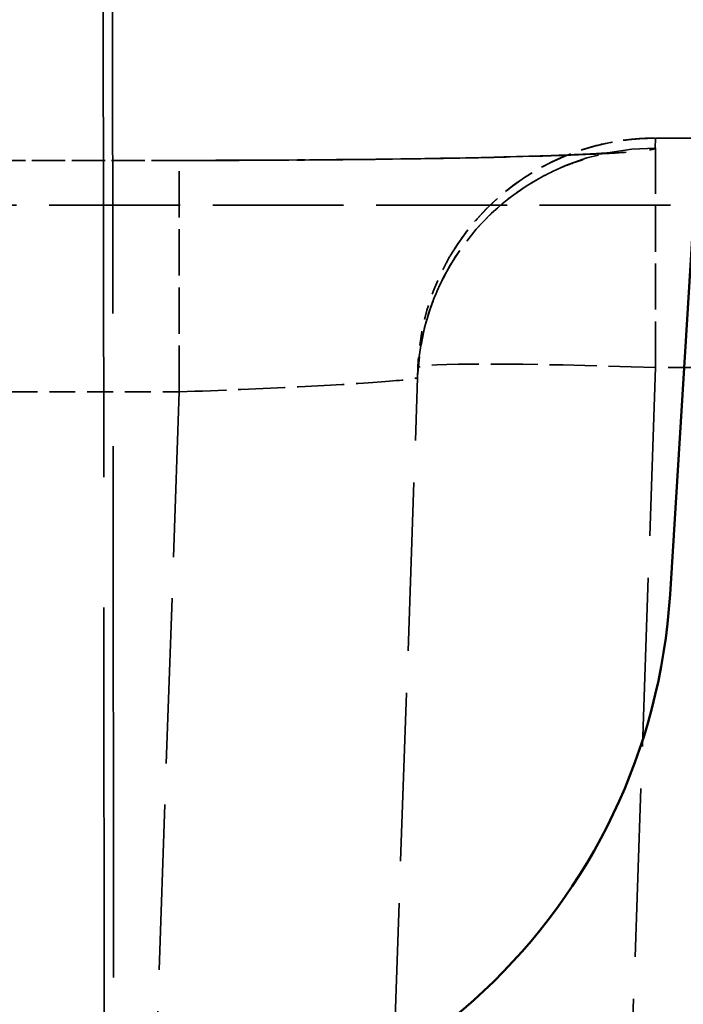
# Model space of a CAD drawing. Header units: millimetres. Extents: x 3367 to 6255, y 2001 to 4216.
# Tile 142 of 656: x 3671.12 to 3676.7, y 2682.93 to 2691.22. Entities that reach past the tile are written whole.
import ezdxf

# ---------------------------------------------------------------- set-up
doc = ezdxf.new("R2010")
doc.units = ezdxf.units.MM
doc.linetypes.add('DASHED', pattern=[0.2067, 0.1654, -0.0413])
for name, color, linetype, lineweight in [('Sichtbare Kanten(DIN)', 7, 'Continuous', 50), ('Verdeckte Kanten(DIN)', 7, 'DASHED', 35), ('Verdeckte tangentiale Kanten(DIN)', 7, 'DASHED', 35)]:
    doc.layers.add(name, color=color, linetype=linetype, lineweight=lineweight)

msp = doc.modelspace()

# ---------------------------------------------------------------- linework, layer by layer
at = {"layer": 'Sichtbare Kanten(DIN)'}
msp.add_line((3676.58765, 2686.37963), (3677.90671, 2707.68855), dxfattribs=at)
msp.add_arc((3671.5972, 2686.68855), 5, 183.542195, 356.457805, dxfattribs=at)
at = {"layer": 'Verdeckte Kanten(DIN)', "ltscale": 1.891956}
msp.add_line((3678.94959, 2690.21995), (3676.46618, 2690.21995), dxfattribs=at)
at = {"layer": 'Verdeckte Kanten(DIN)', "ltscale": 1.419541}
msp.add_line((3672.46086, 2690.03257), (3670.59751, 2690.03257), dxfattribs=at)
at = {"layer": 'Verdeckte Kanten(DIN)', "ltscale": 6.651665}
msp.add_line((3679.34141, 2689.65587), (3670.61067, 2689.65587), dxfattribs=at)
at = {"layer": 'Verdeckte Kanten(DIN)', "ltscale": 8.570876}
msp.add_line((3674.07503, 2677.05365), (3674.4674, 2688.28975), dxfattribs=at)
at = {"layer": 'Verdeckte Kanten(DIN)', "ltscale": 0.744945}
msp.add_ellipse((3676.46618, 2688.21995), major_axis=(-1.99878, 0.0698), ratio=0.9996569, start_param=5.7942329, end_param=6.2831853, dxfattribs=at)
at = {"layer": 'Verdeckte Kanten(DIN)', "ltscale": 0.02542}
msp.add_ellipse((3676.46329, 2688.13718), major_axis=(-1.99878, 0.0698), ratio=0.9996569, start_param=6.2664373, end_param=6.2831853, dxfattribs=at)
at = {"layer": 'Verdeckte Kanten(DIN)', "ltscale": 1.597771}
msp.add_open_spline([(3674.73439, 2689.22008), (3674.73439, 2689.22008), (3674.7344, 2689.2201), (3674.73445, 2689.22019), (3674.7345, 2689.22027), (3674.73463, 2689.22049), (3674.73471, 2689.22064), (3674.73494, 2689.22104), (3674.7351, 2689.22131), (3674.73554, 2689.22207), (3674.73585, 2689.2226), (3674.73676, 2689.22418), (3674.73741, 2689.22528), (3674.73955, 2689.22896), (3674.7411, 2689.23161), (3674.74698, 2689.24158), (3674.75141, 2689.249), (3674.76933, 2689.27854), (3674.78329, 2689.30059), (3674.84084, 2689.38765), (3674.88802, 2689.45069), (3675.06638, 2689.66195), (3675.21865, 2689.79551), (3675.56308, 2690.01691), (3675.76176, 2690.1036), (3676.04723, 2690.17708), (3676.12942, 2690.1929), (3676.25417, 2690.20898), (3676.2964, 2690.21307), (3676.37042, 2690.21786), (3676.4022, 2690.21915), (3676.43994, 2690.21977), (3676.44589, 2690.21984), (3676.45632, 2690.21992), (3676.46079, 2690.21993), (3676.46547, 2690.21994), (3676.46568, 2690.21994), (3676.46596, 2690.21994), (3676.46604, 2690.21994), (3676.46612, 2690.21994)], degree=3, knots=[0, 0, 0, 0, 0.00005037, 0.00005037, 0.0001178, 0.0001178, 0.00019976, 0.00019976, 0.00032149, 0.00032149, 0.00052934, 0.00052934, 0.00093909, 0.00093909, 0.00188357, 0.00188357, 0.00449759, 0.00449759, 0.01233498, 0.01233498, 0.03587192, 0.03587192, 0.09529833, 0.09529833, 0.15871683, 0.15871683, 0.1837322, 0.1837322, 0.19644907, 0.19644907, 0.20598474, 0.20598474, 0.20777218, 0.20777218, 0.20911275, 0.20911275, 0.20917559, 0.20917559, 0.20919915, 0.20919915, 0.20919915, 0.20919915], dxfattribs=at)
at = {"layer": 'Verdeckte Kanten(DIN)', "ltscale": 6.39778}
msp.add_open_spline([(3672.46086, 2690.03255), (3672.87161, 2690.03255), (3673.28724, 2690.03429), (3674.07244, 2690.04093), (3674.45088, 2690.04599), (3675.11051, 2690.0586), (3675.40196, 2690.06629), (3675.74055, 2690.07852), (3675.83715, 2690.08264), (3675.98985, 2690.09036), (3676.0493, 2690.09406), (3676.11799, 2690.09917), (3676.13699, 2690.10107), (3676.13699, 2690.10107), (3676.13684, 2690.10105), (3676.13402, 2690.10074), (3676.12129, 2690.09945), (3676.07535, 2690.09193), (3676.05506, 2690.08835), (3675.99648, 2690.07636), (3675.95347, 2690.06643), (3675.86187, 2690.04082), (3675.81337, 2690.02543), (3675.69698, 2689.98283), (3675.62752, 2689.95299), (3675.45473, 2689.86606), (3675.352, 2689.80237), (3675.1136, 2689.62252), (3674.9837, 2689.49363), (3674.74835, 2689.18615), (3674.6468, 2688.99912), (3674.51412, 2688.62286), (3674.47591, 2688.43144), (3674.46596, 2688.24043)], degree=3, knots=[0, 0, 0, 0, 0.12322657, 0.12322657, 0.2478768, 0.2478768, 0.37036733, 0.37036733, 0.42877247, 0.42877247, 0.48231925, 0.48231925, 0.52201311, 0.52201311, 0.52548985, 0.52548985, 0.55310577, 0.55310577, 0.56706146, 0.56706146, 0.58561673, 0.58561673, 0.6028872, 0.6028872, 0.6264663, 0.6264663, 0.66284527, 0.66284527, 0.71696234, 0.71696234, 0.77939735, 0.77939735, 0.83685559, 0.83685559, 0.83685559, 0.83685559], dxfattribs=at)
at = {"layer": 'Verdeckte tangentiale Kanten(DIN)', "ltscale": 26.50209}
msp.add_line((3671.81094, 2702.706), (3671.85072, 2661.62742), dxfattribs=at)
at = {"layer": 'Verdeckte tangentiale Kanten(DIN)', "ltscale": 27.030689}
msp.add_line((3671.92962, 2660.80808), (3671.88921, 2702.706), dxfattribs=at)
at = {"layer": 'Verdeckte tangentiale Kanten(DIN)', "ltscale": 2.408932}
msp.add_line((3676.46329, 2690.1365), (3676.46618, 2690.21927), dxfattribs=at)
at = {"layer": 'Verdeckte tangentiale Kanten(DIN)', "ltscale": 2.340223}
msp.add_line((3676.46618, 2688.28975), (3676.46618, 2690.21995), dxfattribs=at)
at = {"layer": 'Verdeckte tangentiale Kanten(DIN)', "ltscale": 1.891956}
for p, q in [((3676.46618, 2690.21927), (3678.94959, 2690.21927)), ((3678.94959, 2688.28975), (3676.46618, 2688.28975))]:
    msp.add_line(p, q, dxfattribs=at)
at = {"layer": 'Verdeckte tangentiale Kanten(DIN)', "ltscale": 1.419505}
msp.add_line((3670.59756, 2690.03188), (3672.46086, 2690.03188), dxfattribs=at)
at = {"layer": 'Verdeckte tangentiale Kanten(DIN)', "ltscale": 2.35352}
msp.add_line((3672.46086, 2688.08492), (3672.46086, 2690.03257), dxfattribs=at)
at = {"layer": 'Verdeckte tangentiale Kanten(DIN)', "ltscale": 6.651074}
msp.add_line((3679.34063, 2689.65656), (3670.61067, 2689.65656), dxfattribs=at)
at = {"layer": 'Verdeckte tangentiale Kanten(DIN)', "ltscale": 8.570876}
msp.add_line((3676.46618, 2688.28975), (3676.07381, 2677.05365), dxfattribs=at)
at = {"layer": 'Verdeckte tangentiale Kanten(DIN)', "ltscale": 1.315906}
msp.add_line((3670.73354, 2688.08492), (3672.46086, 2688.08492), dxfattribs=at)
at = {"layer": 'Verdeckte tangentiale Kanten(DIN)', "ltscale": 8.40574}
msp.add_line((3672.46086, 2688.08492), (3672.07594, 2677.06238), dxfattribs=at)
at = {"layer": 'Verdeckte tangentiale Kanten(DIN)', "ltscale": 1.595197}
msp.add_ellipse((3676.46618, 2688.21995), major_axis=(1.99878, -0.0698), ratio=0.9996569, start_param=1.6056909, end_param=2.6526403, dxfattribs=at)
at = {"layer": 'Verdeckte tangentiale Kanten(DIN)', "ltscale": 2.314722}
msp.add_ellipse((3676.46329, 2688.13718), major_axis=(-1.99878, 0.0698), ratio=0.9996569, start_param=4.7472836, end_param=6.2664373, dxfattribs=at)
at = {"layer": 'Verdeckte tangentiale Kanten(DIN)', "ltscale": 2.391557}
msp.add_ellipse((3676.46618, 2688.21995), major_axis=(-1.99878, 0.0698), ratio=0.0348783, start_param=4.713607, end_param=6.2831853, dxfattribs=at)
at = {"layer": 'Verdeckte tangentiale Kanten(DIN)', "ltscale": 24.834347}
msp.add_open_spline([(3670.29481, 2702.72349), (3670.50303, 2702.57286), (3670.71125, 2702.42227), (3670.91998, 2702.27249), (3671.13804, 2702.11602), (3671.35666, 2701.96044), (3671.57567, 2701.80552), (3672.01366, 2701.49572), (3672.45324, 2701.18853), (3672.89443, 2700.88401), (3673.77673, 2700.27501), (3674.66542, 2699.67663), (3675.55964, 2699.08772), (3677.34847, 2697.90966), (3679.1594, 2696.7695), (3680.98675, 2695.65856), (3682.81495, 2694.54711), (3684.6596, 2693.46493), (3686.51582, 2692.40245), (3688.1187, 2691.48498), (3689.73022, 2690.58222), (3691.34766, 2689.68847), (3691.60316, 2689.54729), (3691.8588, 2689.40635), (3692.11456, 2689.26562), (3693.54433, 2688.4789), (3694.97792, 2687.69894), (3696.41241, 2686.92073), (3696.85854, 2686.67871), (3697.30476, 2686.43683), (3697.751, 2686.19493), (3699.63192, 2685.17533), (3701.51339, 2684.15551), (3703.38153, 2683.11508), (3704.27842, 2682.61557), (3705.1722, 2682.11129), (3706.06252, 2681.5997), (3706.09977, 2681.57829), (3706.13702, 2681.55687), (3706.17427, 2681.53544), (3707.09916, 2681.00321), (3708.0256, 2680.46036), (3708.94236, 2679.91253), (3709.40247, 2679.63758), (3709.86015, 2679.36139), (3710.31602, 2679.0835), (3710.77295, 2678.80497), (3711.22808, 2678.52473), (3711.68214, 2678.24217), (3712.13578, 2677.95988), (3712.58835, 2677.67526), (3713.04024, 2677.38814), (3713.26565, 2677.24492), (3713.49089, 2677.10107), (3713.71615, 2676.95623), (3713.94098, 2676.81166), (3714.16582, 2676.6661), (3714.38979, 2676.52105)], degree=3, knots=[23.9065712, 23.9065712, 23.9065712, 23.9065712, 24.6744157, 24.6744157, 24.6744157, 25.47657, 25.47657, 25.47657, 27.0807016, 27.0807016, 27.0807016, 30.2887276, 30.2887276, 30.2887276, 36.7061776, 36.7061776, 36.7061776, 43.1266107, 43.1266107, 43.1266107, 48.6707596, 48.6707596, 48.6707596, 49.5465464, 49.5465464, 49.5465464, 54.4424487, 54.4424487, 54.4424487, 55.9650708, 55.9650708, 55.9650708, 62.3829253, 62.3829253, 62.3829253, 65.464099, 65.464099, 65.464099, 65.5930013, 65.5930013, 65.5930013, 68.7932708, 68.7932708, 68.7932708, 70.3994346, 70.3994346, 70.3994346, 72.0093333, 72.0093333, 72.0093333, 73.6177564, 73.6177564, 73.6177564, 74.4200501, 74.4200501, 74.4200501, 75.2208205, 75.2208205, 75.2208205, 75.2208205], dxfattribs=at)
at = {"layer": 'Verdeckte tangentiale Kanten(DIN)', "ltscale": 24.473045}
msp.add_open_spline([(3707.01709, 2667.01983), (3704.90698, 2669.08834), (3702.80131, 2671.1614), (3700.69939, 2673.23822), (3698.77738, 2675.13729), (3696.85851, 2677.0395), (3694.94221, 2678.94427), (3694.39159, 2679.49159), (3693.84117, 2680.03912), (3693.29095, 2680.58685), (3690.82591, 2683.04073), (3688.36482, 2685.49861), (3685.90655, 2687.95924), (3683.44826, 2690.4199), (3680.99279, 2692.88331), (3678.53891, 2695.34827), (3677.31192, 2696.58079), (3676.08534, 2697.81369), (3674.85909, 2699.0468), (3673.64054, 2700.27217), (3672.42232, 2701.49774), (3671.20396, 2702.72345)], degree=3, knots=[60.272108, 60.272108, 60.272108, 60.272108, 69.1391042, 69.1391042, 69.1391042, 77.2471352, 77.2471352, 77.2471352, 79.5768958, 79.5768958, 79.5768958, 90.0144633, 90.0144633, 90.0144633, 100.4521036, 100.4521036, 100.4521036, 105.6710996, 105.6710996, 105.6710996, 110.8573157, 110.8573157, 110.8573157, 110.8573157], dxfattribs=at)
at = {"layer": 'Verdeckte tangentiale Kanten(DIN)', "ltscale": 4.785365}
msp.add_open_spline([(3672.46086, 2690.03188), (3672.76006, 2690.03188), (3673.05917, 2690.03278), (3673.35085, 2690.03452), (3673.5696, 2690.03582), (3673.78431, 2690.0376), (3673.99166, 2690.03985), (3674.06079, 2690.04059), (3674.1291, 2690.04139), (3674.19651, 2690.04224), (3674.46611, 2690.04564), (3674.72102, 2690.04983), (3674.95504, 2690.0547), (3675.07206, 2690.05714), (3675.18387, 2690.05975), (3675.28969, 2690.06252), (3675.39552, 2690.06528), (3675.49537, 2690.06821), (3675.58868, 2690.07127), (3675.77529, 2690.07738), (3675.93577, 2690.08405), (3676.06578, 2690.0911), (3676.09829, 2690.09286), (3676.12889, 2690.09465), (3676.15752, 2690.09646), (3676.24342, 2690.10188), (3676.31167, 2690.10749), (3676.36172, 2690.11322), (3676.42845, 2690.12084), (3676.463, 2690.12867), (3676.46329, 2690.1365)], degree=3, knots=[-12.5632746, -12.5632746, -12.5632746, -12.5632746, -11.6661588, -11.6661588, -11.6661588, -10.993353, -10.993353, -10.993353, -10.7690431, -10.7690431, -10.7690431, -9.8719274, -9.8719274, -9.8719274, -9.4233682, -9.4233682, -9.4233682, -8.9748117, -8.9748117, -8.9748117, -8.0776959, -8.0776959, -8.0776959, -7.8533898, -7.8533898, -7.8533898, -7.1805802, -7.1805802, -7.1805802, -6.2834645, -6.2834645, -6.2834645, -6.2834645], dxfattribs=at)
at = {"layer": 'Verdeckte tangentiale Kanten(DIN)', "ltscale": 2.394673}
msp.add_open_spline([(3672.46086, 2688.08492), (3672.81036, 2688.09709), (3673.50884, 2688.12629), (3674.27647, 2688.17306), (3674.46419, 2688.19784), (3674.46451, 2688.20698)], degree=3, dxfattribs=at)

doc.saveas('drawing.dxf')
